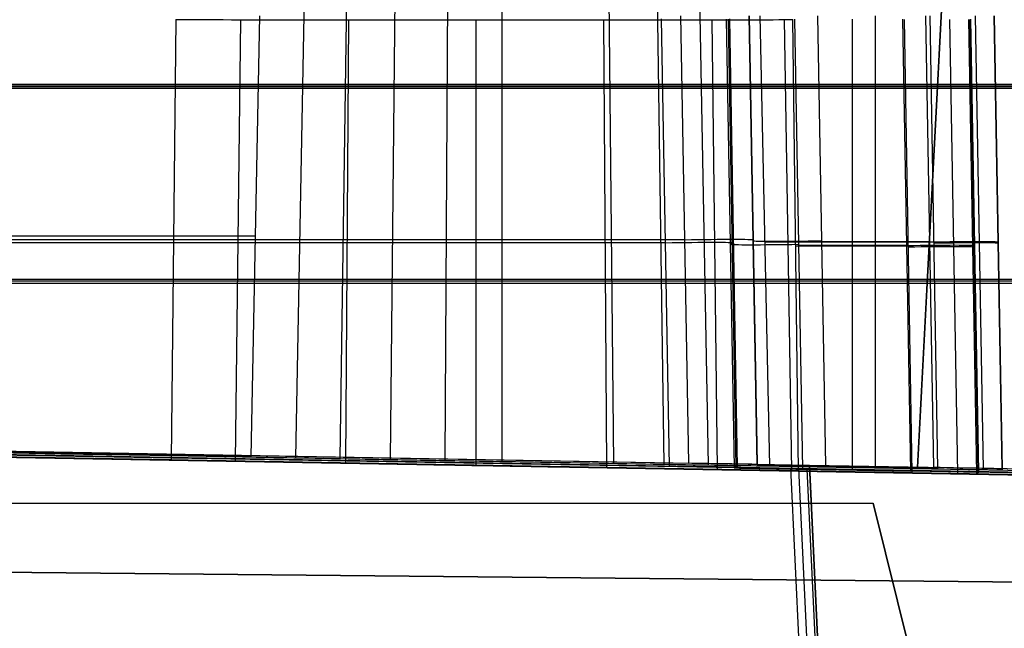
# Model space of a CAD drawing. Extents: x -64 to 57, y 4 to 161.
# Tile 337 of 342: x 33.19 to 36.06, y 152.63 to 154.41. Entities that reach past the tile are written whole.
import ezdxf

# ---------------------------------------------------------------- set-up
doc = ezdxf.new("R2010")
doc.units = 0
doc.layers.add('DEFAULT', color=7, linetype='CONTINUOUS')

msp = doc.modelspace()

# ---------------------------------------------------------------- linework, layer by layer
at = {"layer": 'DEFAULT', "color": 254}
for p, q in [((34.0471, 156.0128, 56.1784), (33.9937, 153.1286, 56.2318)), ((34.1647, 156.0127, 56.275), (34.1227, 153.1262, 56.3378)), ((34.2981, 156.0127, 56.3464), (34.2691, 153.1235, 56.4162)), ((34.4437, 156.0127, 56.3906), (34.4289, 153.1207, 56.4649)), ((34.5945, 156.0128, 56.4055), (34.5944, 153.1178, 56.4813)), ((34.8909, 156.0128, 56.3467), (34.92, 153.1122, 56.4168)), ((35.0244, 156.0128, 56.2754), (35.0666, 153.1097, 56.3387)), ((35.1421, 156.0128, 56.179), (35.1958, 153.1076, 56.2328)), ((35.8969, 154.8602, 44.8003), (35.8049, 153.1006, 44.8464)), ((35.8972, 154.8487, 45.1301), (35.8057, 153.1007, 45.1301)), ((35.8066, 153.1009, 45.46), (35.8974, 154.8382, 45.4297)), ((33.888, 154.4167, 56.0387), (33.863, 153.131, 56.0627)), ((35.0591, 154.4078, 46.4057), (35.0819, 153.1041, 46.3826)), ((35.1157, 154.4167, 45.5385), (35.1385, 153.1126, 45.5158)), ((35.2488, 154.4065, 51.8601), (35.2717, 153.0989, 51.837)), ((35.2538, 154.4071, 49.2217), (35.2766, 153.1005, 49.2214)), ((35.2815, 153.1007, 46.5829), (35.2587, 154.4078, 46.606)), ((35.3157, 154.4167, 51.771), (35.3385, 153.1091, 51.7482)), ((35.3385, 153.1092, 45.7157), (35.3157, 154.4167, 45.7385)), ((35.3157, 154.4167, 48.7434), (35.3385, 153.1101, 48.7434)), ((35.3157, 154.4167, 51.771), (35.3385, 153.1091, 51.7482)), ((35.3753, 153.1048, 55.9691), (35.347, 154.4167, 55.9479)), ((35.4713, 153.0953, 52.0373), (35.4484, 154.4064, 52.0605)), ((35.5386, 153.1055, 51.9481), (35.5157, 154.4167, 51.971)), ((35.6167, 153.0927, 52.0375), (35.6167, 154.4064, 52.0608)), ((35.684, 153.103, 51.9481), (35.684, 154.4167, 51.971)), ((35.7621, 154.4064, 52.0611), (35.7851, 153.0898, 52.0378)), ((35.8293, 154.4167, 51.971), (35.8523, 153.1, 51.948)), ((35.8415, 154.4167, 55.9177), (35.8645, 153.0963, 55.9393)), ((35.9584, 154.4059, 54.0343), (35.9814, 153.0843, 54.034)), ((35.9847, 153.0861, 52.2381), (35.9617, 154.4064, 52.2614)), ((35.9981, 153.094, 55.8768), (35.975, 154.4167, 55.8551)), ((36.0293, 154.4167, 55.7181), (36.0524, 153.0932, 55.7398)), ((36.0524, 153.0964, 52.1479), (36.0293, 154.4167, 52.171)), ((36.0293, 154.4167, 53.9439), (36.0524, 153.0951, 53.9439)), ((33.6444, 154.4055, 56.1354), (33.6307, 153.1226, 56.1584)), ((33.8183, 153.1189, 56.4205), (33.8342, 154.4054, 56.4049)), ((34.1402, 153.1129, 56.6362), (34.1489, 154.4054, 56.6157)), ((34.5201, 153.1062, 56.7124), (34.5202, 154.4053, 56.6901)), ((34.9004, 153.0997, 56.6374), (34.8918, 154.4053, 56.6167)), ((35.2234, 153.0943, 56.4224), (35.2073, 154.4054, 56.4065)), ((35.4394, 153.0911, 56.1), (35.4183, 154.4055, 56.0915)), ((35.4591, 153.0908, 56.0486), (35.4424, 154.4055, 56.0269)), ((35.7668, 154.4055, 56.0077), (35.7898, 153.085, 56.0291)), ((35.9234, 153.0828, 55.9669), (35.9004, 154.4055, 55.9454)), ((35.955, 154.4055, 55.8085), (35.978, 153.082, 55.8299)), ((25.3363, 154.2105, 36.5855), (38.9426, 154.2101, 36.5988)), ((39.4095, 154.2102, 35.8652), (25.337, 154.2107, 35.8515)), ((39.4463, 154.2167, 35.7684), (25.3738, 154.2167, 35.7811)), ((25.3744, 154.2167, 36.5151), (38.9808, 154.2167, 36.5029)), ((35.8526, 153.9803, 45.4446), (35.8509, 153.9804, 44.8233)), ((19.56, 153.7646, 45.5272), (35.1271, 153.7646, 45.5272)), ((22.8844, 153.7564, 46.3712), (35.0705, 153.756, 46.3942)), ((35.2602, 153.7527, 51.8486), (35.2701, 153.754, 46.5945)), ((35.3271, 153.7629, 51.7596), (35.3271, 153.7629, 45.7271)), ((35.4599, 153.7481, 52.0488), (35.7736, 153.7481, 52.0494)), ((35.5272, 153.7584, 51.9595), (35.8408, 153.7584, 51.9595)), ((36.0409, 153.7549, 55.7289), (36.0409, 153.7549, 52.1594)), ((35.9665, 153.7438, 55.8192), (35.9732, 153.7446, 52.2497)), ((25.3362, 153.638, 36.6004), (38.9286, 153.6372, 36.6137)), ((25.3744, 153.6441, 36.5301), (38.9668, 153.6438, 36.5179)), ((19.5028, 153.3755, 37.193), (36.8768, 153.0723, 37.1851)), ((35.8049, 153.1006, 44.8464), (19.5031, 153.3851, 44.8389)), ((19.5666, 153.3844, 45.5205), (35.1385, 153.1126, 45.5158)), ((36.2317, 153.0758, 57.0044), (21.5711, 153.3322, 56.9773)), ((36.3083, 153.0873, 56.9138), (21.6479, 153.3432, 56.9141)), ((22.8921, 153.3173, 46.3635), (35.0819, 153.1041, 46.3826)), ((36.9019, 153.072, 45.0988), (23.657, 153.3036, 45.0679)), ((23.6693, 153.2975, 38.3981), (36.8467, 153.0671, 38.4169)), ((36.832, 153.0646, 36.6265), (25.3362, 153.2656, 36.61)), ((36.8703, 153.0711, 36.5348), (25.3745, 153.2718, 36.5399)), ((33.863, 153.131, 56.0627), (29.7816, 153.202, 56.3284)), ((33.6307, 153.1226, 56.1584), (29.9381, 153.1868, 56.3916)), ((35.2775, 153.1006, 48.7249), (35.2717, 153.0989, 51.837)), ((35.2815, 153.1007, 46.5829), (35.2775, 153.1006, 48.7249)), ((35.4602, 153.0974, 48.7253), (35.2775, 153.1006, 48.7249)), ((35.3385, 153.1101, 48.6361), (35.4908, 153.1074, 48.6361)), ((35.3385, 153.1101, 48.6361), (35.3385, 153.1091, 51.7482)), ((35.3385, 153.1092, 45.7157), (35.3385, 153.1101, 48.6361)), ((35.8645, 153.0963, 55.9393), (35.3753, 153.1048, 55.9691)), ((35.4358, 153.0977, 45.549), (35.843, 144.6221, 45.6957)), ((35.4602, 153.0974, 48.7253), (35.4358, 153.0977, 45.549)), ((35.4358, 153.0977, 45.549), (36.8982, 153.0722, 45.5522)), ((35.7898, 153.085, 56.0291), (35.4591, 153.0908, 56.0486)), ((35.4848, 153.0951, 51.9015), (35.4602, 153.0974, 48.7253)), ((35.8625, 144.7007, 48.7239), (35.4602, 153.0974, 48.7252)), ((35.4713, 153.0953, 52.0373), (35.7851, 153.0898, 52.0378)), ((36.7751, 153.0726, 51.9035), (35.4848, 153.0951, 51.9015)), ((35.882, 144.7793, 51.7551), (35.4848, 153.0951, 51.9015)), ((35.4909, 153.1064, 51.8123), (35.4908, 153.1074, 48.6361)), ((35.4908, 153.1074, 48.6361), (35.4909, 153.1064, 45.4599)), ((35.4908, 153.1074, 48.6361), (35.8985, 144.6311, 48.6361)), ((35.4909, 153.1064, 45.4599), (35.8066, 153.1009, 45.46)), ((36.5804, 153.0874, 51.8119), (35.4909, 153.1064, 51.8123)), ((35.8985, 144.6311, 45.6078), (35.4909, 153.1064, 45.4599)), ((35.4909, 153.1064, 51.8123), (35.8985, 144.6311, 51.6643)), ((35.5386, 153.1055, 51.9481), (35.8523, 153.1, 51.948)), ((35.8066, 153.1009, 45.46), (35.8049, 153.1006, 44.8464)), ((35.9847, 153.0861, 52.2381), (35.978, 153.082, 55.8299)), ((36.0524, 153.0964, 52.1479), (36.0524, 153.0932, 55.7398)), ((25.1763, 152.9961, 42.8666), (35.6763, 152.9961, 42.8666)), ((25.1763, 152.9961, 41.9666), (35.6763, 152.9961, 41.9666)), ((25.1763, 152.9961, 42.4166), (35.6763, 152.9961, 42.4166)), ((35.6763, 152.9961, 42.8666), (35.9763, 151.7961, 43.4666)), ((35.6763, 152.9961, 41.9666), (35.9763, 151.7961, 41.6666)), ((35.6763, 152.9961, 42.8666), (35.6763, 152.9961, 41.9666)), ((35.9763, 151.7961, 42.5666), (35.6763, 152.9961, 42.5666))]:
    msp.add_line(p, q, dxfattribs=at)
at = {"layer": 'DEFAULT', "color": 156}
for p, q in [((38.696, 152.7413, 37.5166), (3.9426, 153.0758, 37.5166)), ((3.9426, 153.0758, 35.8806), (38.696, 152.7413, 35.8806)), ((3.9426, 153.0758, 36.6986), (38.696, 152.7413, 36.6986))]:
    msp.add_line(p, q, dxfattribs=at)
at = {"layer": 'DEFAULT', "color": 254, "extrusion": (3.28787e-05, 1, 0.000242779)}
for centre, radius, start, end in [((-34.5165, 55.6816, 154.4202), 0.971, 25.3916, 161.5152), ((-81.5281, 889.4196, 154.2202), 832.9204, 272.8966309, 275.4213072), ((-88.1187, 943.9221, 153.7788), 889.4829, 273.5119141, 273.7509837), ((-88.1187, 943.9221, 153.76), 889.4826, 273.3737673, 273.3948978), ((-81.528, 889.4196, 153.6517), 833.6693, 272.9280118, 275.3447803)]:
    msp.add_arc(centre, radius, start, end, dxfattribs=at)
at = {"layer": 'DEFAULT', "color": 254, "extrusion": (3.28628e-05, 1, 0.00024278)}
msp.add_arc((-81.5281, 889.4198, 154.2202), 833.6547, 272.9271035, 275.4191821, dxfattribs=at)
at = {"layer": 'DEFAULT', "color": 254, "extrusion": (-1.5898e-08, 1, 1.19034e-09)}
msp.add_arc((-83.1755, 889.2794, 154.2167), 833.6545, 273.0359025, 275.5269614, dxfattribs=at)
at = {"layer": 'DEFAULT', "color": 254, "extrusion": (3.42597e-14, 1, -7.35837e-14)}
msp.add_arc((-83.1755, 889.2794, 154.2167), 832.9204, 273.0138223, 275.5290863, dxfattribs=at)
at = {"layer": 'DEFAULT', "color": 254, "extrusion": (0, 1, 0)}
for centre, radius, start, end in [((-89.8687, 943.7695, 153.7739), 889.4829, 273.6091713, 273.8742886), ((-89.8687, 943.7695, 153.7565), 889.4826, 273.4815464, 273.5132832), ((-83.1755, 889.2794, 153.6481), 833.6693, 273.0358184, 275.4525594)]:
    msp.add_arc(centre, radius, start, end, dxfattribs=at)
at = {"layer": 'DEFAULT', "color": 254, "extrusion": (-0.01745, 0.999692, 0.01766)}
for centre, start, end in [((-37.7481, 43.8829, 153.9142), 179.892, 269.8745), ((-38.1382, 49.1369, 154.0039), 359.892, 89.8745), ((-38.451, 49.5376, 153.9938), 179.892, 269.8745)]:
    msp.add_arc(centre, 0.2, start, end, dxfattribs=at)
at = {"layer": 'DEFAULT', "color": 254, "extrusion": (-0.01745, 0.999695, 0.01745)}
for centre, start, end in [((-37.8053, 43.0482, 153.8976), 180, 269.9825), ((-38.2053, 49.0798, 154.001), 360, 89.9825), ((-38.5188, 49.4799, 153.991), 180, 269.9825)]:
    msp.add_arc(centre, 0.2, start, end, dxfattribs=at)
at = {"layer": 'DEFAULT', "color": 254, "extrusion": (-0.01745, 0.999713, -0.016421)}
msp.add_arc((-38.5188, 58.2355, 152.1664), 0.2, 93.498, 180, dxfattribs=at)
at = {"layer": 'DEFAULT', "color": 254, "extrusion": (-0.017386, 0.999717, -0.016211)}
msp.add_arc((-38.4345, 58.2933, 152.1697), 0.2, 93.3899, 179.892, dxfattribs=at)
at = {"layer": 'DEFAULT', "color": 254, "extrusion": (0.01751, 0.999844, 0.002299)}
msp.add_arc((-80.8805, 889.2449, 153.83), 834.0246, 273.2176419, 275.5517349, dxfattribs=at)
at = {"layer": 'DEFAULT', "color": 254, "extrusion": (0.017538, 0.999843, 0.002575)}
msp.add_arc((-79.2362, 889.3684, 153.8339), 834.0126, 273.1101057, 275.4442324, dxfattribs=at)
at = {"layer": 'DEFAULT', "color": 254, "extrusion": (0.017486, 0.999846, 0.001537)}
msp.add_arc((-31.8393, 55.4824, 153.7733), 0.9938, 26.2651, 160.6064, dxfattribs=at)
at = {"layer": 'DEFAULT', "color": 254, "extrusion": (0.017486, 0.999846, 0.001536)}
msp.add_arc((-31.8393, 55.4824, 153.7733), 0.9938, 26.266, 160.6056, dxfattribs=at)
at = {"layer": 'DEFAULT', "color": 254, "extrusion": (0.017455, 0.999847, 0.00125)}
msp.add_arc((-31.9174, 55.4391, 153.7687), 0.8501, 30.5063, 156.5804, dxfattribs=at)
at = {"layer": 'DEFAULT', "color": 254, "extrusion": (0.017478, 0.999847, -0.0001322)}
msp.add_arc((-32.4003, 46.6029, 153.6878), 0.1999, 179.8971, 269.9302, dxfattribs=at)
at = {"layer": 'DEFAULT', "color": 254, "extrusion": (0.017445, 0.999848, -0.000528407)}
msp.add_arc((-32.4623, 45.7969, 153.6782), 0.1999, 180.0043, 270.0377, dxfattribs=at)
at = {"layer": 'DEFAULT', "color": 254, "extrusion": (0.017492, 0.999847, 0.000833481)}
msp.add_arc((-32.7882, 51.7093, 153.7356), 0.1999, 359.9, 89.9303, dxfattribs=at)
at = {"layer": 'DEFAULT', "color": 254, "extrusion": (0.01746, 0.999847, 0.000557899)}
msp.add_arc((-32.8598, 51.6624, 153.7316), 0.1999, 0.0075, 90.0378, dxfattribs=at)
at = {"layer": 'DEFAULT', "color": 254, "extrusion": (0.017476, 0.999847, 0.000879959)}
msp.add_arc((-33.1039, 52.1025, 153.7375), 0.1999, 179.9001, 269.9303, dxfattribs=at)
at = {"layer": 'DEFAULT', "color": 254, "extrusion": (0.017445, 0.999848, 0.000604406)}
msp.add_arc((-33.1762, 52.0551, 153.7335), 0.1999, 180.0076, 270.0378, dxfattribs=at)
at = {"layer": 'DEFAULT', "color": 254, "extrusion": (0.017443, 0.999847, 0.001178)}
msp.add_arc((-33.1765, 55.5587, 153.7644), 0.1999, 93.4449, 179.998, dxfattribs=at)
at = {"layer": 'DEFAULT', "color": 254, "extrusion": (0.017474, 0.999846, 0.001454)}
msp.add_arc((-33.0977, 55.6061, 153.7683), 0.1999, 93.3374, 179.8905, dxfattribs=at)

doc.saveas('drawing.dxf')
